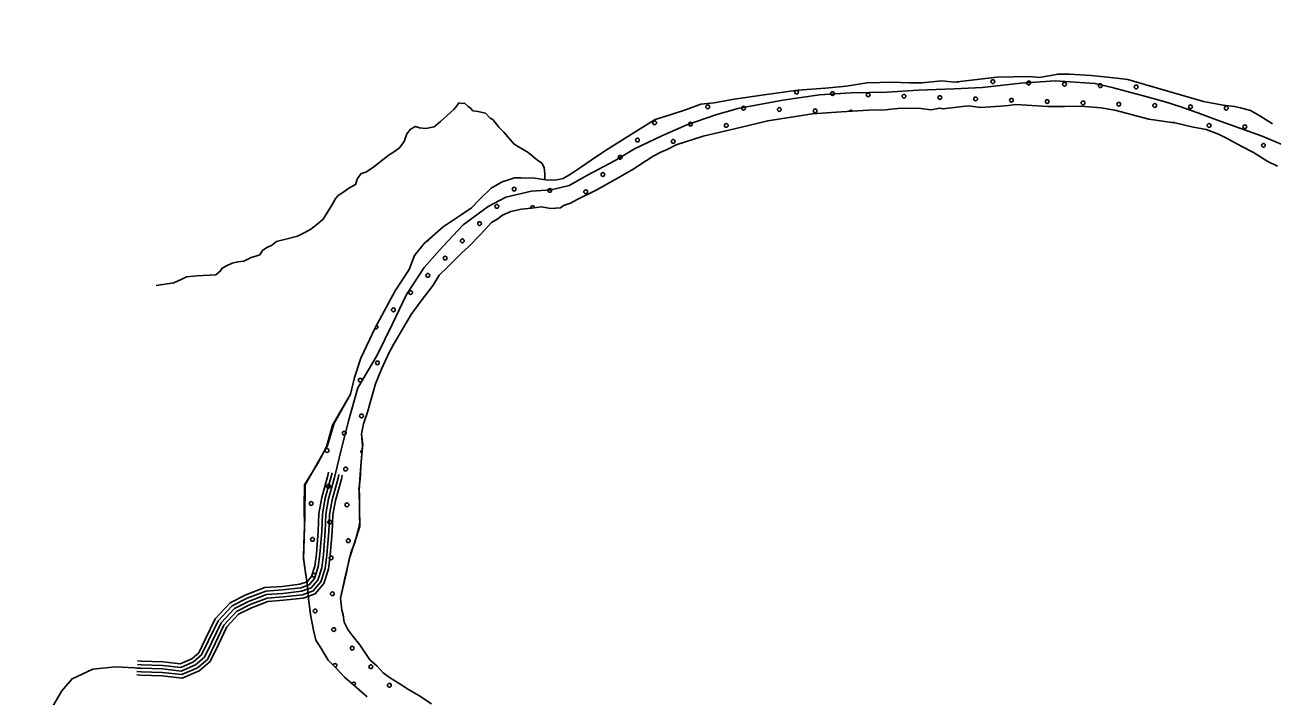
# Model space of a CAD drawing. Extents: x 1551132 to 1791609, y 378168 to 563823.
# Drawn here: x 1581368 to 1588389, y 495493 to 499270 of the extents above; entities that cross this region are included whole.
import ezdxf

# ---------------------------------------------------------------- set-up
doc = ezdxf.new("R2010")
doc.units = 0
for name, color, linetype in [('DESIGN - SCRATCH - User 1', 7, 'Continuous'), ('DESIGN - TRAFFIC CONTROL PERMANENT - Pavement Marking Text', 7, 'Continuous'), ('DESIGN - TRANSPORTATION - Edge of Traveled Way', 7, 'Continuous'), ('DESIGN - TRANSPORTATION - Text', 7, 'Continuous'), ('SURVEY - DRAINAGE - Natural Features', 7, 'Continuous')]:
    doc.layers.add(name, color=color, linetype=linetype)

msp = doc.modelspace()

# ---------------------------------------------------------------- linework, layer by layer
at = {"layer": 'DESIGN - SCRATCH - User 1'}
for points in [[(1588392.141, 498713.494), (1588320.951, 498758.654), (1588267.503, 498789.521), (1588211.812, 498804.422), (1588177.955, 498810.963), (1588114.148, 498817.989), (1588002.626, 498839.781), (1587672.55, 498935.108), (1587577.111, 498962.65), (1587499.346, 498971.901), (1587371.724, 498985.951), (1587248.002, 498993.934), (1587184.062, 498992.959), (1587143.996, 498985.601), (1587077.897, 498974.65), (1587026.032, 498979.484), (1586840.211, 498976.459), (1586602.042, 498948.266), (1586530.244, 498955.416), (1586418.213, 498945.207), (1586346.281, 498944.357), (1586250.459, 498947.899), (1586110.562, 498944.132), (1585992.415, 498926.023), (1585874.359, 498913.906), (1585720.354, 498902.373), (1585530.184, 498877.405), (1585361.979, 498852.088), (1585247.79, 498831.912), (1585173.767, 498825.095), (1585093.377, 498794.369), (1585000.996, 498763.835), (1584916.665, 498737.176), (1584821.875, 498680.666), (1584652.354, 498573.338), (1584591.797, 498534.296), (1584490.791, 498463.885), (1584440.318, 498430.676), (1584397.96, 498405.351), (1584361.886, 498397.925), (1584311.929, 498396.725), (1584238.197, 498407.909), (1584162.307, 498409.125), (1584124.358, 498409.734), (1584096.242, 498400.175), (1584054.077, 498386.85), (1583993.586, 498351.799), (1583930.679, 498290.789), (1583881.947, 498241.546)], [(1583586.244, 495495.141), (1583526.879, 495530.109), (1583469.539, 495567.043), (1583420.09, 495597.852), (1583384.557, 495624.428), (1583351.183, 495660.979), (1583309.826, 495697.655), (1583253.219, 495780.599), (1583214.045, 495829.241), (1583186.695, 495867.701), (1583165.371, 495908.06), (1583159.088, 495950.386), (1583152.48, 495976.295), (1583145.58, 496044.43), (1583168.913, 496156.883), (1583191.521, 496250.352), (1583203.579, 496298.595), (1583224.678, 496357.388), (1583248.794, 496438.799), (1583253.319, 496473.475), (1583251.811, 496497.592), (1583251.811, 496575.986), (1583251.811, 496631.771), (1583248.794, 496658.905), (1583253.319, 496696.597), (1583257.836, 496738.807), (1583259.344, 496787.05), (1583266.877, 496872.977), (1583269.894, 496909.161), (1583262.278, 496968.946), (1583275.152, 497024.764), (1583296.185, 497090.449), (1583342.684, 497249.77), (1583375.984, 497333.272), (1583419.433, 497426.616), (1583442.074, 497468.267), (1583493.439, 497557.486), (1583542.713, 497640.73), (1583593.77, 497709.94), (1583667.202, 497804.801), (1583700.085, 497862.303), (1583748.783, 497909.537), (1583827.957, 497988.306), (1583864.447, 498021.732), (1583935.496, 498092.625), (1583994.47, 498157.711), (1584030.769, 498179.136), (1584057.051, 498198.72), (1584103.342, 498219.987), (1584163.482, 498233.029), (1584219.489, 498238.138), (1584275.571, 498247.238), (1584327.337, 498236.404), (1584383.352, 498241.513), (1584399.518, 498253.255), (1584439.684, 498266.622), (1584477.983, 498288.014), (1584584.697, 498340.332), (1584691.537, 498400.642), (1584786.301, 498455.144), (1584905.373, 498531.271), (1584947.697, 498554.605), (1584983.905, 498570.03), (1585034.254, 498595.231), (1585186.867, 498644.807), (1585395.395, 498693.492), (1585549.817, 498731.026), (1585802.119, 498769.003), (1585964.107, 498780.411), (1586120.078, 498789.92), (1586212.009, 498792.445), (1586300.041, 498801.037), (1586411.88, 498799.245), (1586469.695, 498792.32), (1586518.852, 498801.72), (1586535.702, 498797.262), (1586615.775, 498807.987), (1586677.815, 498814.996), (1586749.58, 498805.846), (1586803.562, 498808.979), (1586859.552, 498812.079), (1586905.576, 498817.346), (1586947.617, 498822.68), (1587127.221, 498811.796), (1587223.086, 498810.254), (1587313.017, 498812.821), (1587426.722, 498802.996), (1587504.421, 498789.746), (1587695.408, 498740.661), (1587850.862, 498718.161), (1587938.41, 498696.752), (1588018.067, 498681.468), (1588087.582, 498656.343), (1588137.131, 498631.542), (1588218.304, 498586.224), (1588285.694, 498553.132), (1588364.775, 498501.839), (1588420.274, 498474.938)], [(1583881.947, 498241.546), (1583823.365, 498200.47), (1583722.418, 498134.06), (1583615.028, 498039.741), (1583562.021, 497972.555), (1583530.78, 497893.028), (1583452.965, 497774.225), (1583339.76, 497565.953), (1583259.12, 497395.174), (1583223.404, 497285.696), (1583201.921, 497192.002), (1583108.631, 497029.014), (1583070.957, 496903.886), (1582945.86, 496680.763), (1582944.351, 496499.1), (1582938.327, 496348.346), (1582936.818, 496272.969), (1582947.368, 496185.525), (1582956.409, 496126.732), (1582965.451, 496043.813), (1582976.284, 495951.103), (1582992.85, 495862.8), (1583005.933, 495806.574), (1583033.216, 495764.115), (1583058.54, 495723.697), (1583076.065, 495695.405), (1583123.23, 495646.628), (1583166.429, 495599.91), (1583219.644, 495555.043), (1583294.476, 495487.816)], [(1583657.434, 495449.982), (1583586.244, 495495.141)]]:
    msp.add_lwpolyline(points, dxfattribs=at)
at = {"layer": 'DESIGN - TRAFFIC CONTROL PERMANENT - Pavement Marking Text'}
for centre in [(1586817.51, 498950.953), (1586817.51, 498950.953), (1587019.12, 498943.486), (1587019.12, 498943.486), (1587220.73, 498936.019), (1587220.73, 498936.019), (1587422.341, 498928.552), (1587422.341, 498928.552), (1587623.951, 498921.085), (1587623.951, 498921.085), (1585913.997, 498883.75), (1585913.997, 498883.75), (1586115.607, 498876.283), (1586115.607, 498876.283), (1586317.218, 498868.816), (1586317.218, 498868.816), (1586518.828, 498861.348), (1586518.828, 498861.348), (1586720.438, 498853.881), (1586720.438, 498853.881), (1586922.049, 498846.414), (1586922.049, 498846.414), (1587123.659, 498838.947), (1587123.659, 498838.947), (1585212.095, 498809.079), (1585212.095, 498809.079), (1585413.705, 498801.612), (1585413.705, 498801.612), (1585615.315, 498794.145), (1585615.315, 498794.145), (1585816.926, 498786.678), (1585816.926, 498786.678), (1587325.269, 498831.48), (1587325.269, 498831.48), (1587526.879, 498824.013), (1587526.879, 498824.013), (1587728.49, 498816.546), (1587728.49, 498816.546), (1587930.1, 498809.079), (1587930.1, 498809.079), (1588131.71, 498801.612), (1588131.71, 498801.612), (1584913.413, 498719.475), (1584913.413, 498719.475), (1585115.023, 498712.008), (1585115.023, 498712.008), (1585316.633, 498704.54), (1585316.633, 498704.54), (1588034.639, 498704.54), (1588034.639, 498704.54), (1588236.249, 498697.073), (1588236.249, 498697.073), (1584816.341, 498622.403), (1584816.341, 498622.403), (1585017.951, 498614.936), (1585017.951, 498614.936), (1588340.788, 498592.535), (1588340.788, 498592.535), (1584719.27, 498525.331), (1584719.27, 498525.331), (1584622.198, 498428.26), (1584622.198, 498428.26), (1584121.906, 498346.122), (1584121.906, 498346.122), (1584323.516, 498338.655), (1584323.516, 498338.655), (1584525.126, 498331.188), (1584525.126, 498331.188), (1584024.834, 498249.051), (1584024.834, 498249.051), (1583927.763, 498151.979), (1583927.763, 498151.979), (1583830.691, 498054.907), (1583830.691, 498054.907), (1583733.619, 497957.836), (1583733.619, 497957.836), (1583636.548, 497860.764), (1583636.548, 497860.764), (1583539.476, 497763.692), (1583539.476, 497763.692), (1583442.404, 497666.621), (1583442.404, 497666.621), (1583352.8, 497367.939), (1583352.8, 497367.939), (1583255.728, 497270.867), (1583255.728, 497270.867), (1583263.195, 497069.257), (1583263.195, 497069.257), (1583166.124, 496972.185), (1583166.124, 496972.185), (1583069.052, 496875.114), (1583069.052, 496875.114), (1583173.591, 496770.575), (1583173.591, 496770.575), (1583076.519, 496673.504), (1583076.519, 496673.504), (1582979.447, 496576.432), (1582979.447, 496576.432), (1583181.058, 496568.965), (1583181.058, 496568.965), (1583083.986, 496471.893), (1583083.986, 496471.893), (1582986.915, 496374.822), (1582986.915, 496374.822), (1583188.525, 496367.355), (1583188.525, 496367.355), (1583091.453, 496270.283), (1583091.453, 496270.283), (1582994.382, 496173.211), (1582994.382, 496173.211), (1583098.92, 496068.673), (1583098.92, 496068.673), (1583001.849, 495971.601), (1583001.849, 495971.601), (1583106.387, 495867.062), (1583106.387, 495867.062), (1583210.926, 495762.524), (1583210.926, 495762.524), (1583315.465, 495657.985), (1583315.465, 495657.985), (1583420.003, 495553.446), (1583420.003, 495553.446)]:
    msp.add_circle(centre, 10.56, dxfattribs=at)
for centre, start, end in [((1586615.9, 498958.42), 239.9413944, 313.5604282), ((1585712.387, 498891.217), 115.808183, 79.1513276), ((1586018.536, 498779.211), 28.7715084, 158.206097), ((1587833.028, 498712.008), 46.7109416, 116.8177627), ((1584226.444, 498241.584), 356.7088456, 200.5847966), ((1583629.081, 498062.374), 268.3656922, 354.2189968), ((1583345.333, 497569.549), 225.3462271, 78.9932784), ((1583449.871, 497465.011), 112.6104625, 188.7204542), ((1583270.662, 496867.647), 108.7593547, 241.3384991), ((1583113.854, 495665.452), 277.1057643, 170.9690704), ((1583218.393, 495560.913), 298.5302041, 160.2693358)]:
    msp.add_arc(centre, 10.56, start, end, dxfattribs=at)
at = {"layer": 'DESIGN - TRANSPORTATION - Edge of Traveled Way'}
for points in [[(1583881.947, 498241.546), (1583930.679, 498290.789), (1583993.586, 498351.799), (1584054.077, 498386.85), (1584096.242, 498400.175), (1584124.358, 498409.734), (1584162.307, 498409.125), (1584238.197, 498407.909), (1584311.929, 498396.725), (1584361.886, 498397.925), (1584397.96, 498405.351), (1584440.318, 498430.676), (1584490.791, 498463.885), (1584591.797, 498534.296), (1584652.354, 498573.338), (1584821.875, 498680.666), (1584916.665, 498737.176), (1585000.996, 498763.835), (1585093.377, 498794.369), (1585173.767, 498825.095), (1585247.79, 498831.912), (1585361.979, 498852.088), (1585530.184, 498877.405), (1585720.354, 498902.373), (1585874.359, 498913.906), (1585992.415, 498926.023), (1586110.562, 498944.132), (1586250.459, 498947.899), (1586346.281, 498944.357), (1586418.213, 498945.207), (1586530.244, 498955.416), (1586602.042, 498948.266), (1586840.211, 498976.459), (1587026.032, 498979.484), (1587077.897, 498974.65), (1587143.996, 498985.601), (1587184.062, 498992.959), (1587248.002, 498993.934), (1587371.724, 498985.951), (1587499.346, 498971.901), (1587577.111, 498962.65), (1587672.55, 498935.108), (1588002.626, 498839.781), (1588114.148, 498817.989), (1588177.955, 498810.963), (1588211.812, 498804.422), (1588267.503, 498789.521), (1588320.951, 498758.654), (1588392.141, 498713.494)], [(1583586.244, 495495.141), (1583526.879, 495530.109), (1583469.539, 495567.043), (1583420.09, 495597.852), (1583384.557, 495624.428), (1583351.183, 495660.979), (1583309.826, 495697.655), (1583253.219, 495780.599), (1583214.045, 495829.241), (1583186.695, 495867.701), (1583165.371, 495908.06), (1583159.088, 495950.386), (1583152.48, 495976.295), (1583145.58, 496044.43), (1583177.954, 496187.792), (1583193.029, 496263.169), (1583253.311, 496447.091), (1583250.303, 496652.121), (1583256.328, 496739.557), (1583268.386, 496902.378), (1583262.278, 496968.946), (1583275.152, 497024.764), (1583296.185, 497090.449), (1583342.684, 497249.77), (1583375.984, 497333.272), (1583419.433, 497426.616), (1583442.074, 497468.267), (1583493.439, 497557.486), (1583542.713, 497640.73), (1583593.77, 497709.94), (1583667.202, 497804.801), (1583700.085, 497862.303), (1583748.783, 497909.537), (1583827.957, 497988.306), (1583864.447, 498021.732), (1583935.496, 498092.625), (1583994.47, 498157.711), (1584030.769, 498179.136), (1584057.051, 498198.72), (1584103.342, 498219.987), (1584163.482, 498233.029), (1584219.489, 498238.138), (1584275.571, 498247.238), (1584327.337, 498236.404), (1584383.352, 498241.513), (1584399.518, 498253.255), (1584439.684, 498266.622), (1584477.983, 498288.014), (1584584.697, 498340.332), (1584691.537, 498400.642), (1584786.301, 498455.144), (1584905.373, 498531.271), (1584947.697, 498554.605), (1584983.905, 498570.03), (1585034.254, 498595.231), (1585186.867, 498644.807), (1585395.395, 498693.492), (1585549.817, 498731.026), (1585802.119, 498769.003), (1585964.107, 498780.411), (1586120.078, 498789.92), (1586212.009, 498792.445), (1586300.041, 498801.037), (1586411.88, 498799.245), (1586469.695, 498792.32), (1586518.852, 498801.72), (1586535.702, 498797.262), (1586615.775, 498807.987), (1586677.815, 498814.996), (1586749.58, 498805.846), (1586803.562, 498808.979), (1586859.552, 498812.079), (1586905.576, 498817.346), (1586947.617, 498822.68), (1587127.221, 498811.796), (1587223.086, 498810.254), (1587313.017, 498812.821), (1587426.722, 498802.996), (1587504.421, 498789.746), (1587695.408, 498740.661), (1587850.862, 498718.161), (1587938.41, 498696.752), (1588018.067, 498681.468), (1588087.582, 498656.343), (1588137.131, 498631.542), (1588218.304, 498586.224), (1588285.694, 498553.132), (1588364.775, 498501.839), (1588420.274, 498474.938)], [(1583294.476, 495487.816), (1583219.644, 495555.043), (1583166.429, 495599.91), (1583123.23, 495646.628), (1583076.065, 495695.405), (1583058.54, 495723.697), (1583033.216, 495764.115), (1583005.933, 495806.574), (1582992.85, 495862.8), (1582976.284, 495951.103), (1582963.942, 496040.047), (1582954.901, 496139.549), (1582936.81, 496263.169), (1582942.843, 496441.057), (1582939.827, 496555.635), (1582942.843, 496682.272), (1583015.183, 496799.858), (1583066.424, 496896.344), (1583099.582, 497016.947), (1583201.921, 497192.002), (1583223.404, 497285.696), (1583259.12, 497395.174), (1583339.76, 497565.953), (1583452.965, 497774.225), (1583530.78, 497893.028), (1583562.021, 497972.555), (1583615.028, 498039.741), (1583722.418, 498134.06), (1583823.365, 498200.47), (1583881.947, 498241.546)], [(1583657.434, 495449.982), (1583586.244, 495495.141)]]:
    msp.add_lwpolyline(points, dxfattribs=at)
at = {"layer": 'DESIGN - TRANSPORTATION - Text'}
msp.add_lwpolyline([(1584295.646, 498399.192), (1584294.529, 498433.018), (1584291.079, 498467.085), (1584277.488, 498491.311), (1584253.805, 498509.703), (1584200.557, 498552.571), (1584123.408, 498599.822), (1584064.552, 498666.799), (1584037.044, 498695.249), (1584001.77, 498737.834), (1583987.92, 498746.059), (1583960.404, 498774.51), (1583918.597, 498783.185), (1583890.697, 498787.635), (1583876.948, 498801.86), (1583861.131, 498812.111), (1583843.44, 498830.403), (1583827.432, 498828.661), (1583811.491, 498830.919), (1583799.25, 498815.111), (1583782.925, 498793.36), (1583707.943, 498726.533), (1583671.511, 498697.108), (1583625.42, 498687.841), (1583589.504, 498690.416), (1583567.663, 498698.766), (1583539.447, 498683.215), (1583519.056, 498657.531), (1583502.373, 498613.78), (1583477.832, 498578.154), (1583449.558, 498558.604), (1583419.275, 498539.078), (1583324.227, 498466.576), (1583287.861, 498441.142), (1583261.77, 498433.559), (1583241.354, 498405.875), (1583228.821, 498372.066), (1583192.522, 498350.632), (1583164.248, 498331.081), (1583131.94, 498309.589), (1583117.732, 498295.814), (1583095.124, 498256.154), (1583047.908, 498176.877), (1583011.484, 498147.451), (1582995.276, 498133.701), (1582977.085, 498119.992), (1582944.836, 498102.5), (1582902.545, 498081.166), (1582836.355, 498064.224), (1582784.206, 498051.049), (1582755.89, 498029.498), (1582729.741, 498017.906), (1582705.483, 498000.289), (1582691.117, 497976.513), (1582673.051, 497970.796), (1582640.935, 497961.313), (1582600.644, 497939.946), (1582566.628, 497936.487), (1582534.545, 497929.004), (1582502.338, 497913.512), (1582478.18, 497901.895), (1582467.905, 497884.052), (1582443.614, 497864.427), (1582335.65, 497858.16), (1582277.635, 497853.085), (1582247.419, 497837.559), (1582207.161, 497818.201), (1582107.047, 497803.8)], dxfattribs=at)
at = {"layer": 'SURVEY - DRAINAGE - Natural Features'}
for points in [[(1588440.973, 498598.941), (1588334.059, 498644.626), (1588207.187, 498688.627), (1588076.39, 498736.686), (1587971.376, 498776.337), (1587870.279, 498811.93), (1587786.956, 498837.247), (1587657.95, 498873.281), (1587489.213, 498917.941), (1587391.898, 498941.483), (1587168.812, 498955.008), (1586975.183, 498942.083), (1586757.43, 498917.532), (1586599.784, 498910.032), (1586396.288, 498903.256), (1586222.634, 498892.014), (1586019.172, 498887.239), (1585841.526, 498876.055), (1585635.673, 498847.321), (1585381.637, 498799.353), (1585257.415, 498763.327), (1585094.977, 498707.917)], [(1585094.977, 498707.917), (1584954.372, 498646.157), (1584799.617, 498572.622), (1584690.837, 498506.362), (1584535.94, 498424.834), (1584431.284, 498366.508), (1584331.178, 498342.099), (1584219.381, 498333.865), (1584075.251, 498300.156), (1583976.678, 498247.729), (1583835.407, 498145.993), (1583721.701, 498023.824), (1583616.045, 497905.52), (1583515.797, 497753.141), (1583437.274, 497588.429), (1583350.584, 497411.841), (1583241.828, 497227.603), (1583190.979, 497048.448), (1583161.105, 496930.945), (1583137.505, 496831.342), (1583111.781, 496723.773), (1583077.857, 496602.336), (1583062.465, 496516.601), (1583058.832, 496418.682), (1583048.691, 496288.87), (1583039.482, 496215.035), (1583016.383, 496145.416), (1582979.767, 496102.007), (1582925.618, 496082.873), (1582819.729, 496070.547), (1582727.898, 496064.006), (1582627.567, 496025.604), (1582547.127, 495984.887), (1582472.004, 495904.093), (1582420.363, 495796.94), (1582379.064, 495711.613), (1582328.49, 495668.42), (1582248.151, 495633.702), (1582142.67, 495645.369), (1582023.098, 495649.261), (1581877.684, 495657.561), (1581749.837, 495643.594), (1581633.282, 495589.451), (1581576.333, 495522.366), (1581506.551, 495403.496)], [(1583116.764, 496744.623), (1583111.781, 496723.773), (1583077.857, 496602.336), (1583062.465, 496516.601), (1583058.832, 496418.682), (1583048.691, 496288.87), (1583039.482, 496215.035), (1583016.383, 496145.416), (1582979.767, 496102.007), (1582925.618, 496082.873), (1582819.729, 496070.547), (1582727.898, 496064.006), (1582627.567, 496025.604), (1582547.127, 495984.887), (1582472.004, 495904.093), (1582420.363, 495796.94), (1582379.064, 495711.613), (1582328.49, 495668.42), (1582248.151, 495633.702), (1582142.67, 495645.369), (1582023.098, 495649.261), (1581877.684, 495657.561), (1581749.837, 495643.594), (1581633.282, 495589.451), (1581576.333, 495522.366), (1581506.551, 495403.496)], [(1583116.764, 496744.623), (1583111.781, 496723.773), (1583077.857, 496602.336), (1583062.465, 496516.601), (1583058.832, 496418.682), (1583048.691, 496288.87), (1583039.482, 496215.035), (1583016.383, 496145.416), (1582979.767, 496102.007), (1582925.618, 496082.873), (1582819.729, 496070.547), (1582727.898, 496064.006), (1582627.567, 496025.604), (1582547.127, 495984.887), (1582472.004, 495904.093), (1582420.363, 495796.94), (1582379.064, 495711.613), (1582328.49, 495668.42), (1582248.151, 495633.702), (1582142.67, 495645.369), (1582023.098, 495649.261), (1582000.04, 495650.578)], [(1583097.315, 496749.273), (1583092.415, 496728.79), (1583058.341, 496606.803), (1583042.533, 496518.751), (1583038.858, 496419.832), (1583028.791, 496290.887), (1583019.883, 496219.468), (1582998.617, 496155.366), (1582967.984, 496119.057), (1582921.077, 496102.482), (1582817.863, 496090.465), (1582723.523, 496083.748), (1582619.459, 496043.913), (1582534.911, 496001.12), (1582455.296, 495915.501), (1582402.355, 495805.64), (1582362.89, 495724.096), (1582317.791, 495685.587), (1582245.084, 495654.161), (1582144.095, 495665.336), (1582023.989, 495669.245), (1582001.181, 495670.545)], [(1583077.857, 496753.924), (1583073.057, 496733.806), (1583038.824, 496611.27), (1583022.6, 496520.901), (1583018.891, 496420.982), (1583008.883, 496292.903), (1583000.275, 496223.893), (1582980.842, 496165.325), (1582956.201, 496136.099), (1582916.527, 496122.082), (1582815.996, 496110.382), (1582719.14, 496103.482), (1582611.342, 496062.222), (1582522.694, 496017.354), (1582438.596, 495926.902), (1582384.348, 495814.34), (1582346.715, 495736.588), (1582307.091, 495702.754), (1582242.017, 495674.628), (1582145.52, 495685.295), (1582024.889, 495689.229), (1582002.323, 495690.512)], [(1583154.697, 496735.556), (1583149.538, 496713.989), (1583115.914, 496593.628), (1583101.339, 496512.409), (1583097.773, 496416.44), (1583087.498, 496284.936), (1583077.706, 496206.401), (1583051.032, 496126.007), (1583002.75, 496068.764), (1582934.476, 496044.638), (1582823.371, 496031.705), (1582736.439, 496025.513), (1582643.383, 495989.895), (1582570.952, 495953.236), (1582504.578, 495881.851), (1582455.479, 495779.981), (1582410.605, 495687.262), (1582349.348, 495634.944), (1582254.134, 495593.801), (1582139.887, 495606.435), (1582021.348, 495610.293), (1581997.815, 495611.643)], [(1583136.214, 496739.973), (1583131.147, 496718.756), (1583097.373, 496597.87), (1583082.398, 496514.451), (1583078.807, 496417.532), (1583068.59, 496286.853), (1583059.082, 496210.601), (1583034.149, 496135.466), (1582991.55, 496084.956), (1582930.16, 496063.264), (1582821.596, 496050.63), (1582732.273, 496044.263), (1582635.675, 496007.296), (1582559.344, 495968.653), (1582488.712, 495892.684), (1582438.371, 495788.24), (1582395.239, 495699.129), (1582339.19, 495651.253), (1582251.217, 495613.244), (1582141.245, 495625.402), (1582022.206, 495629.277), (1581998.898, 495630.61)]]:
    msp.add_lwpolyline(points, dxfattribs=at)

# ---------------------------------------------------------------- texts
msp.add_text('HICKMAN', height=775.0016, rotation=45.2986833, dxfattribs=at).set_placement((1580476.686, 498553.735))

doc.saveas('drawing.dxf')
